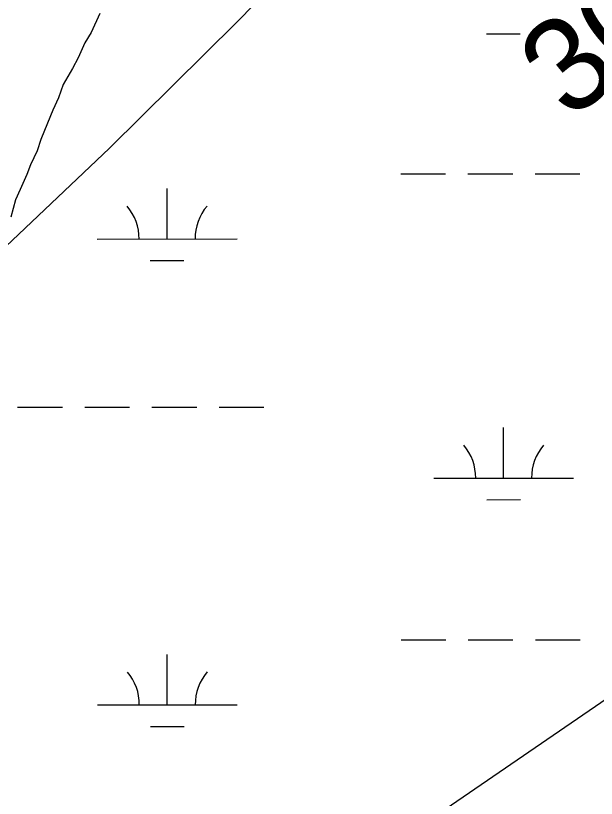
# Model space of a CAD drawing. Extents: x 3279314 to 3317160, y 734079 to 759431.
# Drawn here: x 3305413 to 3305828, y 740442 to 741001 of the extents above; entities that cross this region are included whole.
import ezdxf

# ---------------------------------------------------------------- set-up
doc = ezdxf.new("R2010")
doc.units = 0
for name, color, linetype in [('V-RIVR-RANG', 7, 'Continuous'), ('V-SITE-VEGE', 7, 'Continuous'), ('V-TOPO-MAJR', 7, 'Continuous'), ('V-WETL-SWMP', 7, 'Continuous')]:
    doc.layers.add(name, color=color, linetype=linetype)

msp = doc.modelspace()

# ---------------------------------------------------------------- linework, layer by layer
at = {"layer": 'V-SITE-VEGE'}
msp.add_lwpolyline([(3305472.75, 741003.02), (3305466.74, 740989.49), (3305462.05, 740982.04), (3305457.38, 740971.22), (3305453.37, 740963.78), (3305446.67, 740952.27), (3305443.34, 740942.81), (3305439.34, 740934.02), (3305435.33, 740924.55), (3305430.66, 740913.05), (3305428, 740904.94), (3305423.33, 740894.8), (3305420.66, 740888.03), (3305415.99, 740877.21), (3305412.65, 740869.77), (3305409.33, 740857.61)], dxfattribs=at)
at = {"layer": 'V-TOPO-MAJR'}
for points in [[(3304931.84, 740435.74), (3304953.87, 740453.19), (3305193.78, 740651), (3305291.21, 740733.95), (3305386.81, 740818.89), (3305479.68, 740906.81), (3305570.72, 740996.72), (3305750.06, 741179.53), (3306149.71, 741407.59)], [(3306007.26, 740397.42), (3306192.29, 740577.02), (3306207.5, 740592.03), (3306222.53, 740607.2), (3306237.31, 740622.63), (3306251.91, 740638.22), (3306378.62, 740775.75), (3306383.66, 740782.73), (3306387.49, 740790.17), (3306389.5, 740798.29), (3306390.29, 740806.86), (3306388.07, 740812.75), (3306384.69, 740816.84), (3306379.56, 740818.25), (3306373.28, 740817.86), (3306132.08, 740716.86), (3305182.27, 740066.66)]]:
    msp.add_lwpolyline(points, dxfattribs=at)
at = {"layer": 'V-WETL-SWMP'}
for p, q in [((3305472.75, 741003.02), (3305466.74, 740989.49)), ((3305472.75, 741003.02), (3305466.74, 740989.49)), ((3305466.74, 740989.49), (3305462.05, 740982.04)), ((3305466.74, 740989.49), (3305462.05, 740982.04)), ((3305749.27, 740988.44), (3305773.27, 740988.45)), ((3305462.05, 740982.04), (3305457.38, 740971.22)), ((3305462.05, 740982.04), (3305457.38, 740971.22)), ((3305457.38, 740971.22), (3305453.37, 740963.78)), ((3305457.38, 740971.22), (3305453.37, 740963.78)), ((3305453.37, 740963.78), (3305446.67, 740952.27)), ((3305453.37, 740963.78), (3305446.67, 740952.27)), ((3305446.67, 740952.27), (3305443.34, 740942.81)), ((3305446.67, 740952.27), (3305443.34, 740942.81)), ((3305443.34, 740942.81), (3305439.33, 740934.02)), ((3305443.34, 740942.81), (3305439.33, 740934.02)), ((3305439.33, 740934.02), (3305435.33, 740924.55)), ((3305439.33, 740934.02), (3305435.33, 740924.55)), ((3305435.33, 740924.55), (3305430.66, 740913.05)), ((3305435.33, 740924.55), (3305430.66, 740913.05)), ((3305430.66, 740913.05), (3305428, 740904.94)), ((3305430.66, 740913.05), (3305428, 740904.94)), ((3305428, 740904.94), (3305423.33, 740894.8)), ((3305428, 740904.94), (3305423.33, 740894.8)), ((3305423.33, 740894.8), (3305420.66, 740888.03)), ((3305423.33, 740894.8), (3305420.66, 740888.03)), ((3305420.66, 740888.03), (3305415.99, 740877.21)), ((3305420.66, 740888.03), (3305415.99, 740877.21)), ((3305687.91, 740888.41), (3305719.91, 740888.42)), ((3305735.91, 740888.43), (3305767.91, 740888.45)), ((3305783.91, 740888.45), (3305815.91, 740888.47)), ((3305415.99, 740877.21), (3305412.65, 740869.77)), ((3305415.99, 740877.21), (3305412.65, 740869.77)), ((3305520.87, 740841.89), (3305520.85, 740877.89)), ((3305470.87, 740841.87), (3305570.87, 740841.92)), ((3305508.88, 740826.45), (3305532.88, 740826.47)), ((3305414.09, 740721.77), (3305446.09, 740721.78)), ((3305462.09, 740721.79), (3305494.09, 740721.81)), ((3305510.09, 740721.81), (3305542.09, 740721.83)), ((3305558.09, 740721.84), (3305590.09, 740721.85)), ((3305761.43, 740671.2), (3305761.41, 740707.2)), ((3305711.43, 740671.17), (3305811.43, 740671.23)), ((3305749.44, 740655.76), (3305773.44, 740655.78)), ((3305688.08, 740555.73), (3305720.08, 740555.75)), ((3305736.08, 740555.76), (3305768.08, 740555.77)), ((3305784.08, 740555.78), (3305816.08, 740555.8)), ((3305521.04, 740509.22), (3305521.02, 740545.22)), ((3305471.04, 740509.19), (3305571.04, 740509.24)), ((3305509.05, 740493.78), (3305533.05, 740493.79))]:
    msp.add_line(p, q, dxfattribs=at)
for centre, start, end in [((3305465.63, 740842.34), 359.2573, 40.801), ((3305576.12, 740842.39), 139.2573, 180.801), ((3305706.19, 740671.65), 359.2573, 40.801), ((3305816.67, 740671.7), 139.2573, 180.801), ((3305465.8, 740509.66), 359.2573, 40.801), ((3305576.28, 740509.72), 139.2573, 180.801)]:
    msp.add_arc(centre, 35.25, start, end, dxfattribs=at)

# ---------------------------------------------------------------- texts
at = {"layer": 'V-RIVR-RANG'}
msp.add_text('30.1', height=67, rotation=39.4083, dxfattribs=at).set_placement((3305808.79, 740925.57))

doc.saveas('drawing.dxf')
